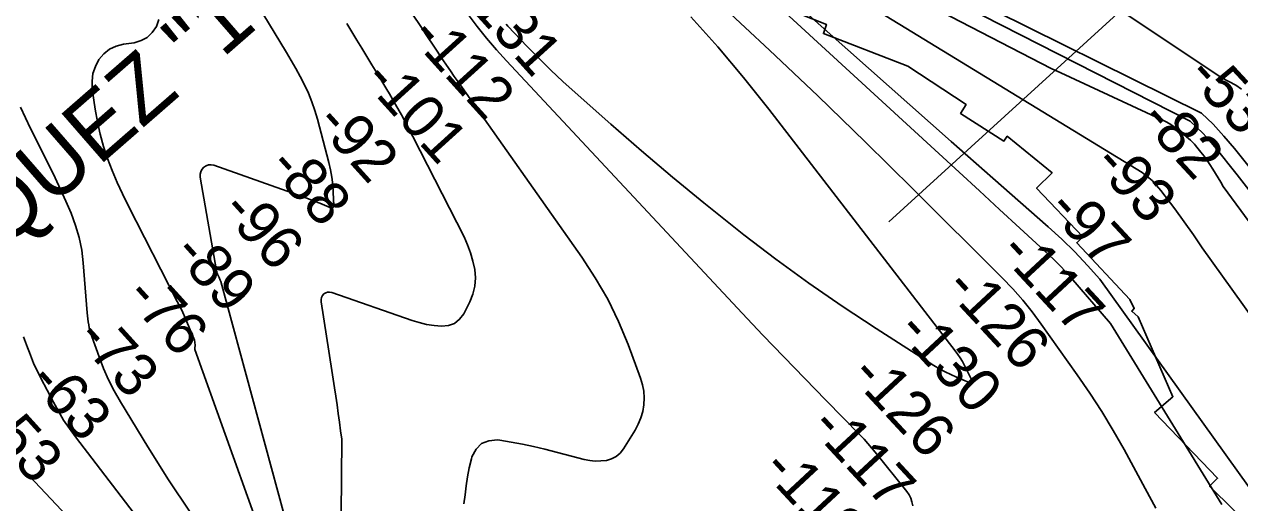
# Model space of a CAD drawing. Extents: x 3477039 to 3515015, y 546746 to 572297.
# Drawn here: x 3502424 to 3504314, y 559809 to 560553 of the extents above; entities that cross this region are included whole.
import ezdxf

# ---------------------------------------------------------------- set-up
doc = ezdxf.new("R2010")
doc.units = 0
for name, color, linetype in [('V-CHAN-NAID', 7, 'Continuous'), ('V-RIVR-RANG', 7, 'Continuous'), ('V-RRAP-RVMT', 7, 'Continuous'), ('V-TOPO-MAJR', 7, 'Continuous'), ('V-TOPO-MINR', 7, 'Continuous')]:
    doc.layers.add(name, color=color, linetype=linetype)

msp = doc.modelspace()

# ---------------------------------------------------------------- linework, layer by layer
at = {"layer": 'V-RIVR-RANG'}
msp.add_line((3504625.3, 561027.1), (3503768.1, 560245.6), dxfattribs=at)
at = {"layer": 'V-RRAP-RVMT'}
msp.add_lwpolyline([(3503581.8, 560587.4), (3503670.9, 560552.5), (3503666.2, 560538.3), (3503797.7, 560487.8), (3503888, 560427.9), (3503879.5, 560414.1), (3503946.8, 560371.2), (3503952, 560378.6), (3504021.8, 560322), (3503997.6, 560298.1), (3504069.8, 560222.6), (3504060.2, 560213.2), (3504142.7, 560125), (3504149.5, 560111.3), (3504145.7, 560106.7), (3504155.7, 560098.1), (3504209.6, 559973.9), (3504181.1, 559949.5), (3504279.1, 559847.5), (3504266.7, 559835.2), (3504378.3, 559725)], dxfattribs=at)
at = {"layer": 'V-TOPO-MAJR'}
for points in [[(3504316.1, 560451.9), (3504307.3, 560457.8), (3504286, 560469.3), (3504121.7, 560578.8), (3504054.3, 560626.3), (3503611.2, 560933.2), (3503595.1, 560939.3), (3503579.1, 560945.8), (3502983.3, 561358.1), (3502973.4, 561368.2), (3502963.6, 561378.5), (3502954.1, 561389), (3502944.7, 561399.6), (3502639.3, 561750.6), (3502535.3, 561870.4), (3502431.5, 561990.2), (3502328, 562110.3)], [(3504487.7, 559610.7), (3504096.3, 560156.7), (3504077.1, 560178.1), (3504057.4, 560198.9), (3504036.8, 560218.8), (3504015.6, 560238.2), (3503929.6, 560313.7), (3503865.1, 560370.4), (3503800.6, 560427.3), (3503736.4, 560484.4), (3503672.2, 560541.6), (3503425.6, 560762.2)], [(3502925.5, 560553.8), (3502933.2, 560541), (3502940.9, 560528.1), (3502948.7, 560515.3), (3502956.5, 560502.6), (3502964.3, 560489.8), (3502972.1, 560477), (3502979.8, 560464.1), (3502987.5, 560451.2), (3502991.4, 560444.5), (3503000.9, 560428.2), (3503010.2, 560411.8), (3503019.1, 560395.1), (3503027.8, 560378.4), (3503107.6, 560222.2), (3503113.1, 560210.1), (3503117.8, 560197.7), (3503121.4, 560184.8), (3503124.2, 560171.8), (3503125.1, 560158.7), (3503124.3, 560145.9), (3503121.1, 560133.5), (3503116.4, 560121.3), (3503107, 560103), (3503100.5, 560094.5), (3503092.7, 560088), (3503083.3, 560084.7), (3503072.6, 560083.4), (3503060.9, 560084.6), (3503049.3, 560086.4), (3503037.9, 560089.2), (3503026.7, 560092.6), (3502901.9, 560136.2), (3502898.6, 560136.7), (3502895.5, 560136.6), (3502892.5, 560135.5), (3502889.7, 560133.7), (3502887.6, 560131.1), (3502886.1, 560128.3), (3502885.4, 560125.1), (3502885.4, 560121.7), (3502902.2, 560014.8), (3502904.3, 560001.5), (3502906.3, 559988.1), (3502908.2, 559974.8), (3502910.1, 559961.4), (3502911.9, 559948.1), (3502913.7, 559934.7), (3502915.6, 559921.3), (3502917.4, 559907.9), (3502916.6, 559791.2)], [(3502422.1, 559861.5), (3502431.8, 559850.5), (3502548.2, 559727.6), (3502616.3, 559655.3), (3502684.2, 559582.8), (3502751.7, 559509.9), (3502819, 559436.8), (3502989.8, 559250.1), (3502998.9, 559239.9), (3503007.8, 559229.6), (3503016.5, 559219), (3503025, 559208.2), (3503381, 558432.8)]]:
    msp.add_lwpolyline(points, dxfattribs=at)
at = {"layer": 'V-TOPO-MINR'}
for points in [[(3504366.9, 560282.4), (3504305.2, 560359.7), (3504289, 560378.8), (3504272.1, 560397.3), (3504254.3, 560414.7), (3503504.6, 560786.1), (3503473.3, 560813.9), (3503469.1, 560817.7), (3503464.9, 560821.5), (3503460.7, 560825.4), (3503456.6, 560829.3), (3503346.8, 560934.1), (3503288.2, 560990.8), (3503230.1, 561047.9), (3503172.8, 561105.9), (3503115.9, 561164.3), (3502980.2, 561305.6), (3502957.4, 561329.8), (3502934.8, 561354.2), (3502912.7, 561379), (3502890.8, 561404.1), (3502176.2, 562238.5)], [(3504335.1, 560285.9), (3504309.6, 560318.8), (3504275.1, 560362), (3504266, 560372.6), (3504256.6, 560383), (3504246.6, 560392.7), (3504236.3, 560402.1), (3503473.4, 560790.3)], [(3504285.7, 559806.5), (3504112.4, 560087.7), (3504051, 560159.3), (3504042.7, 560168.6), (3504034.3, 560177.6), (3504025.5, 560186.3), (3504016.5, 560194.9), (3503971.8, 560236), (3503940.3, 560264.9), (3503908.8, 560293.8), (3503877.3, 560322.8), (3503845.8, 560351.7), (3503399.2, 560762.1)], [(3504648.7, 559810.5), (3504288, 560300.4), (3504284, 560307.3), (3504279.9, 560314.2), (3504275.8, 560321), (3504271.6, 560327.8), (3504267.3, 560334.6), (3504262.8, 560341.1), (3504258.1, 560347.6), (3504253.3, 560353.9), (3504245, 560364.2), (3504243.1, 560366.5), (3504241.1, 560368.7), (3504239, 560370.7), (3504236.8, 560372.7), (3504223.9, 560383.7), (3504220.1, 560386.9), (3504216.1, 560390), (3504212.1, 560392.9), (3504208, 560395.7), (3504203.7, 560398.4), (3504199.4, 560400.9), (3504195, 560403.2), (3504190.5, 560405.4), (3504035.6, 560477.1), (3504020.6, 560483.7), (3503473.5, 560766.7)], [(3504591, 559737.9), (3504255.4, 560205.3), (3504241.6, 560225.8), (3504227.4, 560245.9), (3504212.7, 560265.7), (3504190.8, 560294.6), (3504184.3, 560302.4), (3504177.4, 560309.7), (3504169.7, 560316.3), (3504161.7, 560322.4), (3503473.5, 560743.1)], [(3502777.3, 560599), (3502831.7, 560509), (3502839, 560496.6), (3502846.1, 560484.1), (3502852.9, 560471.4), (3502859.5, 560458.7), (3502865.6, 560445.6), (3502871, 560432.4), (3502875.7, 560418.9), (3502879.7, 560405.1), (3502897.3, 560338.1), (3502899.9, 560326.6), (3502902, 560315), (3502903.4, 560303.4), (3502904.2, 560291.7), (3502905, 560270.5), (3502904.8, 560269.5), (3502904.4, 560268.7), (3502903.6, 560268.1), (3502902.6, 560267.8), (3502899.1, 560268.1), (3502897.9, 560268.4), (3502883.1, 560274.6), (3502874.5, 560278), (3502865.9, 560281.4), (3502857.3, 560284.6), (3502848.6, 560287.8), (3502718.7, 560333.6), (3502714.4, 560334.3), (3502710.4, 560334.2), (3502706.5, 560332.8), (3502702.8, 560330.6), (3502700.1, 560327.2), (3502698.1, 560323.6), (3502697.4, 560319.6), (3502697.4, 560315.2), (3502722.8, 560169.8), (3502723.1, 560168.2), (3502723.8, 560166), (3502724.4, 560164.6), (3502726, 560161.2), (3502726.9, 560159.1), (3502728.6, 560154.9), (3502729.4, 560152.8), (3502857.6, 559681.7)], [(3503114.1, 560567.8), (3503128.1, 560549.2), (3503142.6, 560530.9), (3503157.8, 560513.2), (3503173.4, 560495.8), (3503540.1, 560104), (3503572.3, 560069.9), (3503604.6, 560035.9), (3503637.2, 560002.2), (3503670, 559968.7), (3503723.3, 559914.5), (3503729.4, 559908.1), (3503735.4, 559901.6), (3503741.2, 559894.9), (3503746.8, 559888.1), (3503796, 559826.7), (3503799.4, 559821.6), (3503802.2, 559816.3), (3503804, 559810.6), (3503805.2, 559804.6)], [(3504183, 559800.9), (3504166.8, 559831.3), (3504134, 559891.8), (3504116.9, 559921.6), (3504099.2, 559951), (3504080.5, 559979.8), (3504061, 560008.2), (3504005.1, 560087), (3503991, 560105.8), (3503976.2, 560124.1), (3503960.6, 560141.7), (3503944.4, 560158.7), (3503805.2, 560297.1), (3503731.6, 560369.5), (3503657.5, 560441.3), (3503582.5, 560512.3), (3503507, 560582.7)], [(3502632.9, 560560.3), (3502629.3, 560549.3), (3502622.8, 560539.9), (3502615.1, 560532.2), (3502605.5, 560527.2), (3502594.5, 560524), (3502577.9, 560521.8), (3502566.6, 560518.7), (3502556.2, 560513.9), (3502547.4, 560506.7), (3502539.7, 560497.8), (3502534.3, 560487.1), (3502530.5, 560476), (3502529.2, 560464.4), (3502529.5, 560452.5), (3502534, 560420.8), (3502537.4, 560401.2), (3502541.6, 560381.9), (3502547, 560362.8), (3502553.3, 560344), (3502560.5, 560325.5), (3502568.1, 560307.1), (3502576.5, 560289.1), (3502585.2, 560271.2), (3502661.7, 560122.2), (3502666, 560113.7), (3502670.1, 560105.1), (3502674, 560096.5), (3502677.8, 560087.7), (3502687.6, 560064.4), (3502688.3, 560062.3), (3502689.2, 560058.2), (3502689.3, 560054), (3502689.1, 560049.7), (3502688.8, 560047.6), (3502830.3, 559653)], [(3503028.6, 560567), (3503039.1, 560550.8), (3503049.7, 560534.8), (3503060.4, 560518.8), (3503074.6, 560497.6), (3503080.5, 560489), (3503086.4, 560480.3), (3503092.4, 560471.7), (3503098.4, 560463.1), (3503290.6, 560191), (3503311.6, 560158.7), (3503330.9, 560125.4), (3503347.6, 560090.8), (3503362.5, 560055.3), (3503382.1, 560002.8), (3503385.1, 559992.7), (3503387.1, 559982.5), (3503387.6, 559972.1), (3503387.2, 559961.6), (3503385.3, 559951.2), (3503382.5, 559941.1), (3503378.4, 559931.5), (3503373.4, 559922.1), (3503355.4, 559893.1), (3503350.1, 559886.6), (3503344, 559881.3), (3503336.8, 559877.7), (3503328.8, 559875.2), (3503320.2, 559874.3), (3503311.6, 559874.1), (3503303, 559875), (3503294.5, 559876.6), (3503232.9, 559892.5), (3503215.7, 559896.6), (3503198.3, 559900.4), (3503180.8, 559903.6), (3503163.3, 559906.4), (3503159.6, 559907), (3503146.2, 559905.7), (3503134.7, 559901.4), (3503126.3, 559892.6), (3503119.8, 559880.8), (3503119, 559877.7), (3503115.6, 559863.8), (3503112.8, 559849.8), (3503110.7, 559835.7), (3503109.2, 559821.5), (3503107.3, 559807.4)], [(3503172.9, 560552.7), (3503175.7, 560549.6), (3503205.8, 560518.3), (3503223.9, 560499.8), (3503242.4, 560481.6), (3503261.2, 560463.9), (3503280.4, 560446.5), (3503336, 560397.3), (3503383.6, 560355.9), (3503431.6, 560315.2), (3503480.3, 560275.2), (3503529.5, 560235.8), (3503542.3, 560225.8), (3503592.5, 560187.5), (3503643.5, 560150.2), (3503695.5, 560114.5), (3503748.3, 560079.8), (3503838.1, 560022.7), (3503846.7, 560017.6), (3503855.4, 560012.8), (3503864.3, 560008.4), (3503873.4, 560004.3), (3503892.8, 559996.1), (3503895.1, 559996.3)], [(3503895.1, 559996.3), (3503896.1, 559998.3), (3503895.8, 560001.7), (3503894.6, 560004.9), (3503885.6, 560022.7), (3503882.4, 560028.6), (3503879, 560034.3), (3503875.3, 560039.8), (3503871.3, 560045.2), (3503581.2, 560420.9), (3503542.1, 560469.8), (3503502, 560517.8), (3503460.2, 560564.4)], [(3502418.1, 560423.7), (3502433.6, 560390.7), (3502462.9, 560332.2), (3502471.7, 560314.1), (3502480.3, 560295.9), (3502488.6, 560277.6), (3502496.7, 560259.1), (3502503.7, 560240.3), (3502509.3, 560221.2), (3502513.1, 560201.7), (3502515.6, 560181.8), (3502521.5, 560104.3), (3502522, 560099.6), (3502522.5, 560095), (3502523.2, 560090.3), (3502524, 560085.6), (3502524.9, 560081), (3502526, 560076.5), (3502527.4, 560072), (3502528.8, 560067.5), (3502540, 560036.2), (3502547.1, 560018.1), (3502554.9, 560000.4), (3502563.7, 559983.1), (3502573.2, 559966.2), (3502615.7, 559896), (3502648, 559844.9), (3502681.6, 559794.8)], [(3502422.4, 560067.1), (3502425.5, 560058.9), (3502428.6, 560050.7), (3502431.8, 560042.6), (3502435, 560034.5), (3502438.4, 560026.4), (3502442, 560018.5), (3502445.7, 560010.6), (3502449.7, 560002.8), (3502469, 559965.6), (3502476.8, 559951.6), (3502485, 559937.8), (3502494, 559924.5), (3502503.4, 559911.5), (3502645.2, 559726.3)]]:
    msp.add_lwpolyline(points, dxfattribs=at)

# ---------------------------------------------------------------- texts
at = {"layer": 'V-CHAN-NAID'}
msp.add_text('MARQUEZ "144" (143.4)', height=100, rotation=41.0548, dxfattribs=at).set_placement((3502163.9, 560004.4))
at = {"layer": 'V-RIVR-RANG'}
for s, rotation, p in [('-131', 312.1776, (3503095.4, 560600.5)), ('-112', 312.1776, (3503021.6, 560533)), ('-101', 312.1776, (3502948.6, 560464.6)), ('-53', 312.8696, (3504229, 560471.2)), ('-82', 312.8696, (3504156.6, 560402.2)), ('-92', 312.1776, (3502874.2, 560397.9)), ('-88', 312.1776, (3502800.6, 560330.1)), ('-93', 312.8696, (3504083.5, 560333.9)), ('-96', 312.1776, (3502727.4, 560262)), ('-97', 312.8696, (3504012, 560264)), ('-89', 312.1776, (3502652.6, 560195.6)), ('-117', 312.8696, (3503937.5, 560197.3)), ('-126', 312.8696, (3503852.7, 560141.6)), ('-76', 312.1776, (3502578.5, 560128.5)), ('-73', 312.1776, (3502502.1, 560063.9)), ('-130', 312.8696, (3503778.4, 560074.7)), ('-126', 312.8696, (3503705.8, 560005.9)), ('-63', 312.1776, (3502428.2, 559996.5)), ('-53', 312.1776, (3502352.5, 559931.1)), ('-117', 312.8696, (3503643.6, 559925.9)), ('-113', 312.8696, (3503568.2, 559860.1))]:
    msp.add_text(s, height=67, rotation=rotation, dxfattribs=at).set_placement(p)

doc.saveas('drawing.dxf')
